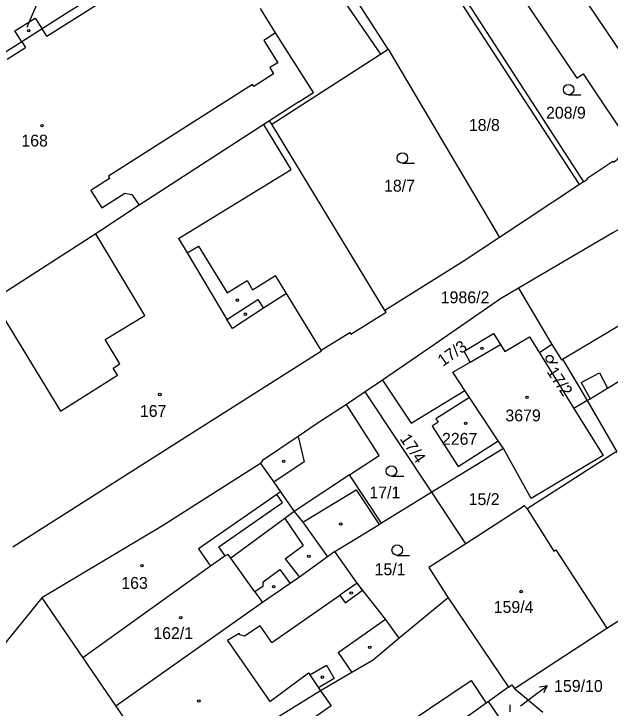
# Model space of a CAD drawing. Extents: x -679220 to -673243, y -1075091 to -1066557.
# Drawn here: x -676327.7 to -676242.4, y -1071620.8 to -1071521.5 of the extents above; entities that cross this region are included whole.
import ezdxf

# ---------------------------------------------------------------- set-up
doc = ezdxf.new("R2010")
doc.units = 0
for name, color, linetype in [('Hranice parcel', 7, 'Continuous'), ('Parcelní čísla', 7, 'Continuous'), ('Pop  PČ popisy', 7, 'Continuous'), ('Vnitřní kresba', 7, 'Continuous'), ('Značky budov', 7, 'Continuous'), ('Značky kultur', 7, 'Continuous')]:
    doc.layers.add(name, color=color, linetype=linetype)

msp = doc.modelspace()

# ---------------------------------------------------------------- linework, layer by layer
at = {"layer": 'Hranice parcel'}
for p, q in [((-676274.15, -1071526.54), (-676282.04, -1071514.28)), ((-676263.28, -1071519.1), (-676246.22, -1071545.52)), ((-676323.64, -1071523.6), (-676326.51, -1071525.48)), ((-676326.51, -1071525.48), (-676329.16, -1071527.17)), ((-676274.15, -1071526.54), (-676258.2, -1071553.47)), ((-676274.6, -1071563.93), (-676290.79, -1071537.29)), ((-676255.49, -1071560.75), (-676250.72, -1071568.82)), ((-676250.72, -1071568.82), (-676252.51, -1071570)), ((-676252.51, -1071570), (-676247.57, -1071577.95)), ((-676274.95, -1071573.88), (-676277.43, -1071575.57)), ((-676262.5, -1071576.4), (-676263.19, -1071575.36)), ((-676277.43, -1071575.57), (-676280.09, -1071577.4)), ((-676267.9, -1071589.95), (-676277.43, -1071575.57)), ((-676258.4, -1071582.57), (-676262.5, -1071576.4)), ((-676245.68, -1071576.83), (-676247.57, -1071577.95)), ((-676245.68, -1071576.83), (-676241.43, -1071584.17)), ((-676257.66, -1071583.69), (-676258.4, -1071582.57)), ((-676257.66, -1071583.69), (-676267.9, -1071589.95)), ((-676275.11, -1071594.36), (-676279.66, -1071587.45)), ((-676267.9, -1071589.95), (-676275.11, -1071594.36)), ((-676263.02, -1071597.3), (-676267.9, -1071589.95)), ((-676323.65, -1071605.06), (-676354.68, -1071643.07)), ((-676323.65, -1071605.06), (-676317.8, -1071613.66)), ((-676265.58, -1071605.04), (-676272.57, -1071610.82)), ((-676265.58, -1071605.04), (-676256.92, -1071617.84)), ((-676317.8, -1071613.66), (-676313.09, -1071620.56)), ((-676256.92, -1071617.84), (-676259.79, -1071619.88)), ((-676256.93, -1071624.07), (-676259.79, -1071619.88)), ((-676313.09, -1071620.56), (-676305.44, -1071631.74))]:
    msp.add_line(p, q, dxfattribs=at)
for points in [[(-676256.21, -1071504.28), (-676239.52, -1071529.02), (-676240.05, -1071529.33), (-676240.11, -1071529.23), (-676240.42, -1071529.16), (-676240.69, -1071529.34), (-676240.76, -1071529.65), (-676240.55, -1071529.97), (-676240.23, -1071530.06), (-676235.42, -1071537.54), (-676235.49, -1071537.83), (-676235.24, -1071538.23)], [(-676263.28, -1071519.1), (-676257.55, -1071515.22), (-676247.16, -1071530.7), (-676246.25, -1071530.07), (-676239.16, -1071540.7)], [(-676316.72, -1071519.24), (-676319.79, -1071521.19), (-676323.64, -1071523.6)], [(-676326.51, -1071525.48), (-676327.51, -1071523.91), (-676324.6, -1071522.09), (-676323.64, -1071523.6)], [(-676290.79, -1071537.29), (-676275.25, -1071527.26), (-676274.15, -1071526.54)], [(-676290.79, -1071537.29), (-676291.1, -1071536.78), (-676291.91, -1071537.3), (-676301.63, -1071543.62), (-676307.91, -1071547.67), (-676309.75, -1071548.88), (-676315.97, -1071552.94), (-676330.72, -1071562.47), (-676343.86, -1071570.96)], [(-676246.22, -1071545.52), (-676245.65, -1071545.15), (-676245.73, -1071545.02), (-676241.99, -1071542.56), (-676241.91, -1071542.69), (-676241.25, -1071542.25), (-676241.33, -1071542.13), (-676239.16, -1071540.7)], [(-676246.22, -1071545.52), (-676246.78, -1071545.89), (-676258.2, -1071553.47)], [(-676226.56, -1071545.63), (-676231.31, -1071548.11), (-676233.28, -1071549.14), (-676237.53, -1071550.48), (-676238.31, -1071550.72), (-676239.98, -1071551.64), (-676240.46, -1071551.92), (-676242.02, -1071552.84), (-676255.49, -1071560.75)], [(-676258.2, -1071553.47), (-676263.42, -1071556.93), (-676274.6, -1071563.93)], [(-676255.49, -1071560.75), (-676258.09, -1071562.25), (-676267.53, -1071568.78), (-676274.95, -1071573.88)], [(-676327.82, -1071597.75), (-676305.55, -1071583.59), (-676283.66, -1071569.72), (-676283.73, -1071569.6), (-676279.62, -1071567.08), (-676279.47, -1071567.34), (-676274.44, -1071564.18), (-676274.6, -1071563.93)], [(-676245.68, -1071576.83), (-676245.25, -1071576.57), (-676242.78, -1071575.06), (-676241.19, -1071574.09), (-676238.74, -1071578.18), (-676236.78, -1071576.86), (-676237.79, -1071575.02), (-676235.96, -1071574.03), (-676238.72, -1071568.98), (-676238.87, -1071568.71), (-676234.46, -1071566.34), (-676228.8, -1071576.83)], [(-676263.19, -1071575.36), (-676264.89, -1071572.78), (-676262.39, -1071571.32), (-676263.28, -1071569.74), (-676259.07, -1071567.23), (-676258.09, -1071568.81), (-676257.47, -1071569.82), (-676253.92, -1071567.72), (-676252.51, -1071570)], [(-676250.72, -1071568.82), (-676249.37, -1071571), (-676249.2, -1071570.9), (-676245.68, -1071576.83)], [(-676274.95, -1071573.88), (-676270.86, -1071580.05), (-676263.19, -1071575.36)], [(-676262.5, -1071576.4), (-676267.3, -1071579.42), (-676266.99, -1071579.9), (-676267.85, -1071580.46), (-676264.14, -1071586.25), (-676258.4, -1071582.57)], [(-676280.09, -1071577.4), (-676284.45, -1071580.21), (-676287.01, -1071581.95), (-676292.1, -1071585.39), (-676292.39, -1071585.82), (-676306.41, -1071594.75), (-676323.65, -1071605.06)], [(-676279.66, -1071587.45), (-676275.44, -1071584.66), (-676280.09, -1071577.4)], [(-676247.57, -1071577.95), (-676243.4, -1071584.68), (-676253.71, -1071590.84), (-676257.66, -1071583.69)], [(-676241.43, -1071584.17), (-676241.6, -1071584.28), (-676241.65, -1071584.19), (-676254.27, -1071592.33)], [(-676279.66, -1071587.45), (-676287.56, -1071592.68), (-676288.93, -1071593.7), (-676296.66, -1071599.39), (-676297.04, -1071598.87), (-676297.45, -1071599.05), (-676299.53, -1071600.53), (-676317.8, -1071613.66)], [(-676254.27, -1071592.33), (-676254.62, -1071591.88), (-676263.02, -1071597.3)], [(-676254.27, -1071592.33), (-676250.44, -1071598.38), (-676250.16, -1071598.2), (-676242.88, -1071609.41), (-676233.68, -1071603.54), (-676226.09, -1071619.69), (-676225.97, -1071624.14), (-676221.28, -1071632.65), (-676219.43, -1071633.33)], [(-676281.75, -1071598.41), (-676275.45, -1071594.57), (-676275.11, -1071594.36)], [(-676263.02, -1071597.3), (-676268.34, -1071600.73), (-676265.58, -1071605.04)], [(-676281.75, -1071598.41), (-676282.81, -1071599.16), (-676286.84, -1071602.07), (-676288.17, -1071603), (-676292.09, -1071605.74), (-676313.09, -1071620.56)], [(-676272.57, -1071610.82), (-676274.54, -1071608.08), (-676278.58, -1071602.97), (-676281.75, -1071598.41)], [(-676272.57, -1071610.82), (-676276.28, -1071613.95), (-676279.35, -1071615.75), (-676283.81, -1071618.35), (-676305.44, -1071631.74)], [(-676256.92, -1071617.84), (-676256.44, -1071617.49), (-676256.07, -1071618.02), (-676252.04, -1071621.43)], [(-676259.79, -1071619.88), (-676260.14, -1071620.14), (-676263.49, -1071622.54), (-676263.63, -1071622.34), (-676268.66, -1071625.61), (-676275.49, -1071630.36)]]:
    msp.add_lwpolyline(points, dxfattribs=at)
at = {"layer": 'Pop  PČ popisy'}
for p, q in [((-676325.43, -1071522.58), (-676324.257, -1071519.818)), ((-676325.76, -1071523.37), (-676325.43, -1071522.58)), ((-676253.81, -1071619.45), (-676251.413, -1071617.644)), ((-676251.413, -1071617.644), (-676252.514, -1071617.847)), ((-676251.413, -1071617.644), (-676251.912, -1071618.647)), ((-676255.23, -1071620.51), (-676253.81, -1071619.45))]:
    msp.add_line(p, q, dxfattribs=at)
at = {"layer": 'Vnitřní kresba'}
for p, q in [((-676246.78, -1071545.89), (-676273.26, -1071505.19)), ((-676322.96, -1071524.68), (-676305.13, -1071513.36)), ((-676283.47, -1071515.21), (-676275.25, -1071527.26)), ((-676290.24, -1071524.2), (-676292.42, -1071520.73)), ((-676322.96, -1071524.68), (-676323.64, -1071523.6)), ((-676290.24, -1071524.2), (-676291.9, -1071525.28)), ((-676284.82, -1071532.72), (-676290.24, -1071524.2)), ((-676326.51, -1071525.48), (-676325.99, -1071526.29)), ((-676291.9, -1071525.28), (-676289.93, -1071528.48)), ((-676328.65, -1071527.98), (-676325.99, -1071526.29)), ((-676289.93, -1071528.48), (-676291.04, -1071529.18)), ((-676291.04, -1071529.18), (-676290.52, -1071530.08)), ((-676290.52, -1071530.08), (-676293.37, -1071531.89)), ((-676293.56, -1071531.59), (-676314.13, -1071544.73)), ((-676293.37, -1071531.89), (-676293.56, -1071531.59)), ((-676286.93, -1071534.08), (-676284.82, -1071532.72)), ((-676286.93, -1071534.08), (-676291.1, -1071536.78)), ((-676288, -1071543.73), (-676291.91, -1071537.3)), ((-676304.13, -1071553.64), (-676288, -1071543.73)), ((-676314.13, -1071544.73), (-676313.98, -1071545.04)), ((-676313.98, -1071545.04), (-676316.67, -1071546.78)), ((-676316.67, -1071546.78), (-676315.09, -1071549.25)), ((-676315.09, -1071549.25), (-676311.78, -1071547.15)), ((-676311.78, -1071547.15), (-676310.79, -1071547.32)), ((-676310.79, -1071547.32), (-676309.75, -1071548.88)), ((-676308.94, -1071564.64), (-676315.97, -1071552.94)), ((-676304.13, -1071553.64), (-676302.87, -1071555.7)), ((-676302.87, -1071555.7), (-676301.28, -1071554.72)), ((-676301.28, -1071554.72), (-676297.16, -1071561.41)), ((-676302.87, -1071555.7), (-676297.22, -1071565.24)), ((-676293.52, -1071560.96), (-676290.23, -1071558.94)), ((-676288.68, -1071561.48), (-676290.23, -1071558.94)), ((-676297.16, -1071561.41), (-676294.32, -1071559.66)), ((-676294.32, -1071559.66), (-676293.52, -1071560.96)), ((-676288.68, -1071561.48), (-676291.95, -1071563.61)), ((-676283.73, -1071569.6), (-676288.68, -1071561.48)), ((-676330.72, -1071562.47), (-676321.02, -1071578.33)), ((-676297.22, -1071565.24), (-676292.77, -1071562.35)), ((-676292.77, -1071562.35), (-676291.95, -1071563.61)), ((-676291.95, -1071563.61), (-676296.4, -1071566.5)), ((-676249.2, -1071570.9), (-676236.02, -1071563.02)), ((-676314.62, -1071568.06), (-676308.94, -1071564.64)), ((-676296.4, -1071566.5), (-676297.22, -1071565.24)), ((-676312.51, -1071571.57), (-676314.62, -1071568.06)), ((-676262.39, -1071571.32), (-676258.09, -1071568.81)), ((-676313.48, -1071572.18), (-676312.51, -1071571.57)), ((-676312.85, -1071573.2), (-676313.48, -1071572.18)), ((-676321.02, -1071578.33), (-676312.85, -1071573.2)), ((-676246.56, -1071574.22), (-676243.92, -1071572.86)), ((-676243.92, -1071572.86), (-676242.78, -1071575.06)), ((-676246.56, -1071574.22), (-676245.25, -1071576.57)), ((-676287.01, -1071581.95), (-676286.14, -1071585.57)), ((-676292.39, -1071585.82), (-676290.5, -1071588.48)), ((-676286.14, -1071585.57), (-676290.5, -1071588.48)), ((-676290.5, -1071588.48), (-676289.52, -1071589.87)), ((-676290.06, -1071590.25), (-676301.27, -1071598.05)), ((-676289.52, -1071589.87), (-676290.06, -1071590.25)), ((-676289.24, -1071591.43), (-676290.06, -1071590.25)), ((-676289.52, -1071589.87), (-676287.56, -1071592.68)), ((-676286.35, -1071594.24), (-676278.73, -1071589.6)), ((-676278.73, -1071589.6), (-676275.45, -1071594.57)), ((-676298.36, -1071597.77), (-676289.24, -1071591.43)), ((-676287.56, -1071592.68), (-676286.35, -1071594.24)), ((-676288.93, -1071593.7), (-676286.31, -1071597.57)), ((-676286.35, -1071594.24), (-676282.81, -1071599.16)), ((-676301.27, -1071598.05), (-676299.53, -1071600.53)), ((-676297.45, -1071599.05), (-676298.36, -1071597.77)), ((-676288.89, -1071599.45), (-676286.31, -1071597.57)), ((-676293.22, -1071604.17), (-676296.66, -1071599.39)), ((-676288.89, -1071599.45), (-676286.84, -1071602.07)), ((-676292.04, -1071602.78), (-676289.65, -1071601.01)), ((-676289.65, -1071601.01), (-676288.17, -1071603)), ((-676292.02, -1071603.38), (-676292.04, -1071602.78)), ((-676278.58, -1071602.97), (-676281.06, -1071604.69)), ((-676278.58, -1071602.97), (-676277.87, -1071603.99)), ((-676292.02, -1071603.38), (-676293.22, -1071604.17)), ((-676293.22, -1071604.17), (-676292.09, -1071605.74)), ((-676280.31, -1071605.76), (-676277.87, -1071603.99)), ((-676290.77, -1071611.43), (-676281.06, -1071604.69)), ((-676281.06, -1071604.69), (-676280.31, -1071605.76)), ((-676281.28, -1071612.88), (-676274.54, -1071608.08)), ((-676292.44, -1071609.04), (-676294.68, -1071610.52)), ((-676290.77, -1071611.43), (-676292.44, -1071609.04)), ((-676295.44, -1071610.16), (-676297.1, -1071611.14)), ((-676295.31, -1071610.34), (-676295.44, -1071610.16)), ((-676256.07, -1071618.02), (-676242.88, -1071609.41)), ((-676297.1, -1071611.14), (-676291.07, -1071619.88)), ((-676294.68, -1071610.52), (-676295.31, -1071610.34)), ((-676281.28, -1071612.88), (-676279.35, -1071615.75)), ((-676285.32, -1071616.06), (-676282.97, -1071614.7)), ((-676282.97, -1071614.7), (-676281.85, -1071616.61)), ((-676291.07, -1071619.88), (-676285.51, -1071615.77)), ((-676285.51, -1071615.77), (-676285.32, -1071616.06)), ((-676285.32, -1071616.06), (-676284.09, -1071617.92)), ((-676281.85, -1071616.61), (-676284.09, -1071617.92)), ((-676270.98, -1071622.76), (-676262.29, -1071616.9)), ((-676262.29, -1071616.9), (-676260.14, -1071620.14)), ((-676284.09, -1071617.92), (-676283.81, -1071618.35)), ((-676283.81, -1071618.35), (-676282.31, -1071620.5)), ((-676282.31, -1071620.5), (-676285.45, -1071622.72))]:
    msp.add_line(p, q, dxfattribs=at)
at = {"layer": 'Značky budov'}
for centre in [(-676325.537, -1071523.889), (-676323.647, -1071537.479), (-676295.707, -1071562.449), (-676294.557, -1071564.459), (-676260.727, -1071569.349), (-676306.797, -1071575.949), (-676254.277, -1071576.349), (-676263.057, -1071580.089), (-676289.087, -1071585.519), (-676280.917, -1071594.469), (-676285.487, -1071599.109), (-676309.347, -1071600.439), (-676290.517, -1071603.449), (-676279.427, -1071604.359), (-676255.117, -1071604.149), (-676303.797, -1071607.889), (-676276.767, -1071612.139), (-676283.567, -1071616.399), (-676301.217, -1071619.799)]:
    msp.add_circle(centre, 0.175, dxfattribs=at)
at = {"layer": 'Značky kultur'}
for p, q in [((-676248.333, -1071533.07), (-676246.583, -1071533.07)), ((-676272.103, -1071542.86), (-676270.353, -1071542.86)), ((-676251.055, -1071571.36), (-676249.883, -1071571.36)), ((-676273.673, -1071587.66), (-676271.923, -1071587.66)), ((-676272.843, -1071598.97), (-676271.093, -1071598.97)), ((-676256.71, -1071621.37), (-676256.71, -1071620.37))]:
    msp.add_line(p, q, dxfattribs=at)
for centre, radius in [((-676248.333, -1071532.32), 0.75), ((-676272.103, -1071542.11), 0.75), ((-676251.055, -1071570.857), 0.502), ((-676273.673, -1071586.91), 0.75), ((-676272.843, -1071598.22), 0.75)]:
    msp.add_circle(centre, radius, dxfattribs=at)

# ---------------------------------------------------------------- texts
at = {"layer": 'Parcelní čísla'}
for s, p in [('208/9', (-676251.568, -1071536.479)), ('18/8', (-676262.6, -1071538.229)), ('168', (-676326.595, -1071540.47)), ('18/7', (-676274.73, -1071546.93)), ('1986/2', (-676266.62, -1071562.9)), ('167', (-676309.645, -1071579.16)), ('3679', (-676257.374, -1071579.8)), ('2267', (-676266.444, -1071583.15)), ('17/1', (-676276.829, -1071590.82)), ('15/2', (-676262.629, -1071591.779)), ('15/1', (-676276.079, -1071601.81)), ('163', (-676312.305, -1071603.769)), ('159/4', (-676259.048, -1071607.21)), ('162/1', (-676307.728, -1071610.95)), ('159/10', (-676250.41, -1071618.509))]:
    msp.add_text(s, height=1.7, dxfattribs=at).set_placement(p)
for s, rotation, p in [('17/3', 35, (-676266.322, -1071572.005)), ('17/2', 304, (-676251.526, -1071572.708)), ('17/4', 304, (-676272.536, -1071582.288))]:
    msp.add_text(s, height=1.7, rotation=rotation, dxfattribs=at).set_placement(p)

doc.saveas('drawing.dxf')
